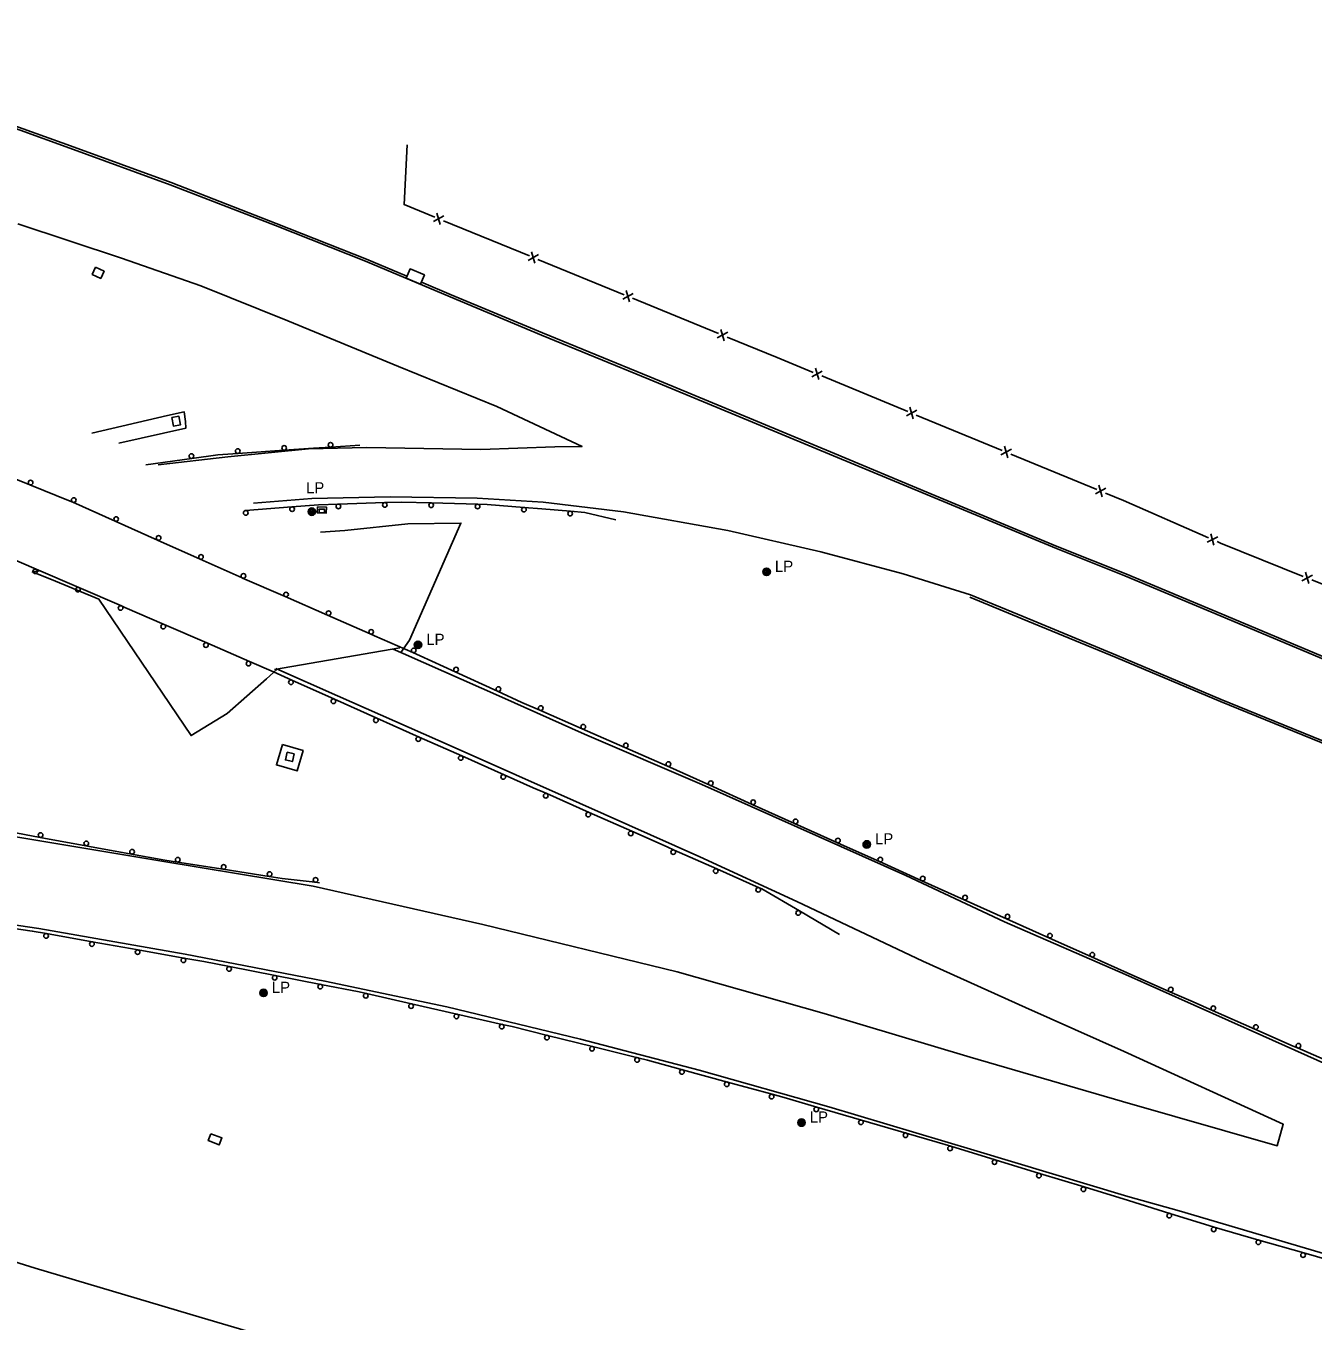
# Model space of a CAD drawing. Extents: x 2402803 to 2427059, y 6985292 to 6997652.
# Drawn here: x 2412978 to 2413532, y 6992002 to 6992559 of the extents above; entities that cross this region are included whole.
import ezdxf

# ---------------------------------------------------------------- set-up
doc = ezdxf.new("R2010")
doc.units = 0
for name, color, linetype in [('p_drainage conc drain', 7, 'Continuous'), ('p_drainage riprap', 7, 'Continuous'), ('p_road - paved curb', 7, 'Continuous'), ('p_road bridge end', 7, 'Continuous'), ('p_road guard rails', 7, 'Continuous'), ('p_structure fence', 7, 'Continuous'), ('p_structure slab', 7, 'Continuous'), ('p_utility manhole', 7, 'Continuous')]:
    doc.layers.add(name, color=color, linetype=linetype)

msp = doc.modelspace()

# ---------------------------------------------------------------- linework, layer by layer
at = {"layer": 'p_drainage conc drain'}
msp.add_lwpolyline([(2413006.54, 6992383.54), (2413039.13, 6992391.1), (2413046.36, 6992392.72), (2413046.85, 6992388.59), (2413047.08, 6992385.73), (2413018.17, 6992379.27)], dxfattribs=at)
msp.add_lwpolyline([(2413088.6, 6992249.61), (2413097.5, 6992247.01), (2413094.93, 6992238.21), (2413086.03, 6992240.81)], close=True, dxfattribs=at)
at = {"layer": 'p_drainage riprap'}
for points in [[(2413139.51, 6992289.24), (2413143.31, 6992294.54), (2413165.39, 6992344.84), (2413142.54, 6992344.54), (2413115.42, 6992341.66), (2413105.04, 6992341.03)], [(2413086.39, 6992282.08), (2413081.78, 6992277.87), (2413064.79, 6992262.94), (2413049.29, 6992253.47), (2413009.62, 6992312.12), (2412989.29, 6992320.65), (2412981, 6992323.86), (2412983.95, 6992324.31)]]:
    msp.add_lwpolyline(points, dxfattribs=at)
at = {"layer": 'p_road - paved curb'}
for points in [[(2412837.77, 6992558.78), (2412872.86, 6992547.95), (2412905.99, 6992538.42), (2412954.2, 6992521.65), (2412997.15, 6992506.22), (2413040.38, 6992490.41), (2413085.59, 6992472.86), (2413124.41, 6992457.52), (2413160.78, 6992442.21), (2413200.12, 6992425.77), (2413246.28, 6992406.82), (2413283.28, 6992391.51), (2413325.72, 6992373.85), (2413365.53, 6992357.32), (2413421.66, 6992333.92), (2413451.15, 6992322.1)], [(2412888.17, 6992544.59), (2412906.29, 6992539.37), (2412954.53, 6992522.59), (2412997.49, 6992507.16), (2413040.73, 6992491.35), (2413085.95, 6992473.79), (2413124.79, 6992458.45), (2413142.12, 6992451.15)], [(2413035.19, 6992369.91), (2413065.1, 6992373.4), (2413099.85, 6992376.87), (2413124.88, 6992377.39), (2413173.96, 6992376.52), (2413205.87, 6992377.74), (2413217.54, 6992377.77), (2413180.85, 6992395.05), (2413138.58, 6992412.23), (2413090.91, 6992431.94), (2413053.47, 6992446.94), (2413019.42, 6992458.84), (2412974.79, 6992473.63)], [(2413148.52, 6992448.46), (2413161.17, 6992443.13), (2413200.5, 6992426.69), (2413246.66, 6992407.74), (2413283.66, 6992392.43), (2413326.1, 6992374.77), (2413365.91, 6992358.24), (2413422.04, 6992334.85), (2413451.52, 6992323.03)], [(2413384.73, 6992313.96), (2413355.69, 6992323.09), (2413320.29, 6992332.55), (2413280.3, 6992341.62), (2413235.33, 6992349.67), (2413200.77, 6992353.92), (2413172.47, 6992355.52), (2413135.03, 6992356.12), (2413101.29, 6992355.4), (2413076.2, 6992353.42)], [(2413451.54, 6992323.02), (2413492.98, 6992305.71), (2413557.78, 6992278.42), (2413623.71, 6992250.87), (2413687.06, 6992224.74), (2413732.67, 6992205.99), (2413788.82, 6992182.76), (2413844.54, 6992159.67), (2413902.55, 6992135.44), (2413965.94, 6992109.66), (2414025.65, 6992087.78), (2414081.11, 6992068.6)], [(2413451.15, 6992322.1), (2413492.59, 6992304.79), (2413557.39, 6992277.5), (2413623.33, 6992249.95), (2413686.68, 6992223.82), (2413732.29, 6992205.07), (2413788.44, 6992181.84), (2413844.16, 6992158.75), (2413902.17, 6992134.52), (2413965.58, 6992108.73), (2414025.31, 6992086.84), (2414080.88, 6992067.62), (2414144.47, 6992047.93), (2414206.13, 6992030.37), (2414292.92, 6992010.19)], [(2413447.35, 6992287.02), (2413406.94, 6992303.7), (2413384.35, 6992313.04)], [(2413447.73, 6992287.94), (2413407.32, 6992304.62), (2413384.73, 6992313.96)], [(2413136.21, 6992290.65), (2413140.57, 6992288.78), (2413183.01, 6992269.9), (2413218.55, 6992254.11), (2413269.09, 6992232.43), (2413310.3, 6992214.09), (2413356.9, 6992193.17), (2413399.31, 6992173.36), (2413451.39, 6992150.62)], [(2414293.15, 6991975.35), (2414252.33, 6991984.55), (2414198.73, 6991997.93), (2414146.65, 6992012.43), (2414091.33, 6992028.51), (2414043.17, 6992043.33), (2413992.38, 6992062.4), (2413939.81, 6992082.19), (2413886.08, 6992104.69), (2413824.24, 6992130.32), (2413761, 6992156.35), (2413705.81, 6992178.73), (2413623.55, 6992214.05), (2413554.89, 6992242.54), (2413492.21, 6992268.04), (2413447.34, 6992287.02)], [(2414293.37, 6991976.33), (2414252.56, 6991985.52), (2414198.99, 6991998.9), (2414146.92, 6992013.39), (2414091.62, 6992029.47), (2414043.49, 6992044.28), (2413992.73, 6992063.34), (2413940.18, 6992083.12), (2413886.46, 6992105.61), (2413824.62, 6992131.24), (2413761.38, 6992157.28), (2413706.2, 6992179.65), (2413623.94, 6992214.97), (2413555.27, 6992243.46), (2413492.59, 6992268.96), (2413447.73, 6992287.94)], [(2413450.87, 6992117.48), (2413408.38, 6992136.48), (2413364.15, 6992156.45), (2413309.99, 6992182.02), (2413268.25, 6992201.33), (2413216.45, 6992224.37), (2413161.7, 6992248.68), (2413112.34, 6992270.49), (2413085.85, 6992282.32)], [(2412686.66, 6992240.65), (2412691.56, 6992240.43), (2412745.71, 6992236.25), (2412800.89, 6992231.72), (2412865.25, 6992224.88), (2412919.58, 6992218.21), (2412975.63, 6992209.52), (2413036.66, 6992199.4), (2413101.78, 6992188.68), (2413174.84, 6992172.11), (2413258.47, 6992151.73), (2413321.74, 6992133.82), (2413384.54, 6992115.1), (2413450.12, 6992095.95)], [(2412503.88, 6992203.66), (2412533.98, 6992189.65), (2412585.51, 6992166.77), (2412650.07, 6992139.79), (2412702.08, 6992119.21), (2412759.08, 6992097.67), (2412837.13, 6992070.39), (2412907.33, 6992047.63), (2412982.24, 6992024.34), (2413054.01, 6992002.91), (2413145.95, 6991975.76), (2413222.12, 6991952.56), (2413304.56, 6991928.32), (2413391.26, 6991903.68), (2413452.88, 6991888.72)], [(2413452.4, 6992055.16), (2413386.05, 6992075.12), (2413323.78, 6992093.64), (2413267.87, 6992109.5), (2413216.92, 6992122.75), (2413159.34, 6992136.78), (2413106.92, 6992147.79), (2413046.76, 6992159.37), (2412983.77, 6992170.41), (2412911.76, 6992181.02), (2412850.39, 6992189.22), (2412802.23, 6992194.32), (2412748.39, 6992198.24), (2412745.37, 6992198.42)], [(2413451.39, 6992150.62), (2413510.43, 6992124.22), (2413576.38, 6992094.78), (2413636.55, 6992069.9), (2413700.44, 6992044.53), (2413750.91, 6992026.31), (2413809.12, 6992004.87), (2413869.48, 6991982.9), (2413934.49, 6991959.15), (2414007.81, 6991932.97), (2414080.07, 6991907.48), (2414139.61, 6991889.37), (2414204.93, 6991869.74), (2414240.95, 6991858.88)], [(2413450.12, 6992095.95), (2413516.67, 6992076.93), (2413519.28, 6992086.23), (2413450.87, 6992117.48)], [(2414242.4, 6991818.21), (2414240.43, 6991818.83), (2414203.48, 6991829.34), (2414153.5, 6991844.27), (2414103.14, 6991859.73), (2414041.74, 6991878.58), (2413985.58, 6991895.25), (2413928.11, 6991912.9), (2413860.68, 6991933.25), (2413801.93, 6991951.01), (2413736.33, 6991970.7), (2413672.53, 6991989.11), (2413598.59, 6992011.59), (2413535.19, 6992031.05), (2413474.43, 6992048.92), (2413452.4, 6992055.16)]]:
    msp.add_lwpolyline(points, dxfattribs=at)
at = {"layer": 'p_road bridge end'}
for points in [[(2413008.2, 6992454.95), (2413011.87, 6992453.24), (2413010.43, 6992450.15), (2413006.76, 6992451.86)], [(2413148.05, 6992447.68), (2413141.9, 6992450.27), (2413143.55, 6992454.2), (2413149.7, 6992451.61)], [(2413041.03, 6992390.29), (2413044.05, 6992390.84), (2413044.73, 6992387.12), (2413041.71, 6992386.57)], [(2413090.64, 6992246.25), (2413093.66, 6992245.56), (2413092.91, 6992242.27), (2413089.89, 6992242.96)], [(2413057.79, 6992082.12), (2413062.56, 6992080.31), (2413061.44, 6992077.34), (2413056.67, 6992079.15)]]:
    msp.add_lwpolyline(points, close=True, dxfattribs=at)
msp.add_lwpolyline([(2413139.13, 6992291.16), (2413085.17, 6992281.81)], dxfattribs=at)
at = {"layer": 'p_road guard rails'}
for p, q in [((2413109.39, 6992377.54), (2413121.99, 6992378.36)), ((2413029.79, 6992369.99), (2413049.6, 6992372.71)), ((2413069.48, 6992374.84), (2413089.43, 6992376.2)), ((2412961.29, 6992368.79), (2412979.86, 6992361.35)), ((2412998.4, 6992353.86), (2413016.66, 6992345.71)), ((2413072.76, 6992350.25), (2413072.4, 6992350.22)), ((2413092.7, 6992351.85), (2413072.76, 6992350.25)), ((2413132.65, 6992353.67), (2413112.66, 6992353.04)), ((2413172.63, 6992353.01), (2413152.64, 6992353.55)), ((2413016.66, 6992345.71), (2413034.92, 6992337.55)), ((2413034.92, 6992337.55), (2413053.18, 6992329.39)), ((2412982.63, 6992325.03), (2412964.25, 6992332.93)), ((2413001, 6992317.14), (2412982.63, 6992325.03)), ((2413019.38, 6992309.25), (2413001, 6992317.14)), ((2413071.44, 6992321.23), (2413089.76, 6992313.21)), ((2413089.76, 6992313.21), (2413108.08, 6992305.19)), ((2413056.06, 6992293.31), (2413037.72, 6992301.28)), ((2413108.08, 6992305.19), (2413126.4, 6992297.16)), ((2413074.41, 6992285.33), (2413056.06, 6992293.31)), ((2413162.94, 6992280.91), (2413181.11, 6992272.56)), ((2413110.97, 6992269.12), (2413092.71, 6992277.28)), ((2413129.23, 6992260.96), (2413110.97, 6992269.12)), ((2413199.34, 6992264.35), (2413217.66, 6992256.31)), ((2413217.66, 6992256.31), (2413235.97, 6992248.28)), ((2413165.77, 6992244.7), (2413147.5, 6992252.82)), ((2413184.05, 6992236.58), (2413165.77, 6992244.7)), ((2413235.97, 6992248.28), (2413254.29, 6992240.25)), ((2413220.62, 6992220.38), (2413202.33, 6992228.47)), ((2413272.53, 6992232.04), (2413290.76, 6992223.83)), ((2413290.76, 6992223.83), (2413308.99, 6992215.61)), ((2413238.9, 6992212.29), (2413220.62, 6992220.38)), ((2413308.99, 6992215.61), (2413327.23, 6992207.39)), ((2412984.38, 6992209.65), (2413004.05, 6992206.06)), ((2413004.05, 6992206.06), (2413023.72, 6992202.47)), ((2413275.47, 6992196.09), (2413257.19, 6992204.19)), ((2413043.42, 6992199.02), (2413063.18, 6992195.93)), ((2413063.18, 6992195.93), (2413082.94, 6992192.84)), ((2413293.76, 6992187.98), (2413275.47, 6992196.09)), ((2413345.47, 6992199.2), (2413363.71, 6992191.01)), ((2413102.77, 6992190.35), (2413104.57, 6992190.15)), ((2413363.71, 6992191.01), (2413381.96, 6992182.82)), ((2413328.34, 6992167.9), (2413311.08, 6992178.01)), ((2413381.96, 6992182.82), (2413400.2, 6992174.63)), ((2413400.2, 6992174.63), (2413418.44, 6992166.43)), ((2413006.8, 6992164.74), (2412987.11, 6992168.25)), ((2413418.44, 6992166.43), (2413436.69, 6992158.24)), ((2413026.49, 6992161.24), (2413006.8, 6992164.74)), ((2413046.19, 6992157.73), (2413026.49, 6992161.24)), ((2413436.69, 6992158.24), (2413452.15, 6992151.3)), ((2413085.47, 6992150.22), (2413065.84, 6992154.04)), ((2413105.1, 6992146.4), (2413085.47, 6992150.22)), ((2413452.15, 6992151.3), (2413470.46, 6992143.25)), ((2413144.21, 6992138.05), (2413124.72, 6992142.48)), ((2413163.71, 6992133.62), (2413144.21, 6992138.05)), ((2413183.21, 6992129.18), (2413163.71, 6992133.62)), ((2413488.76, 6992135.19), (2413507.07, 6992127.13)), ((2413222.06, 6992119.66), (2413202.65, 6992124.46)), ((2413241.47, 6992114.86), (2413222.06, 6992119.66)), ((2413525.37, 6992119.07), (2413543.68, 6992111.03)), ((2413280.07, 6992104.38), (2413260.79, 6992109.68)), ((2413299.36, 6992099.09), (2413280.07, 6992104.38)), ((2413337.79, 6992088), (2413318.59, 6992093.58)), ((2413356.99, 6992082.42), (2413337.79, 6992088)), ((2413395.3, 6992070.91), (2413376.17, 6992076.76)), ((2413414.43, 6992065.07), (2413395.3, 6992070.91)), ((2413433.55, 6992059.22), (2413414.43, 6992065.07)), ((2413452.68, 6992053.38), (2413433.55, 6992059.22)), ((2413470.49, 6992047.85), (2413452.68, 6992053.38)), ((2413508.82, 6992036.41), (2413489.59, 6992041.92)), ((2413528.04, 6992030.9), (2413508.82, 6992036.41))]:
    msp.add_line(p, q, dxfattribs=at)
for points in [[(2413049.6, 6992372.71), (2413060.83, 6992374.25), (2413069.48, 6992374.84)], [(2413089.43, 6992376.2), (2413102, 6992377.06), (2413109.39, 6992377.54)], [(2412979.86, 6992361.35), (2412997.29, 6992354.36), (2412998.4, 6992353.86)], [(2413112.66, 6992353.04), (2413104.13, 6992352.77), (2413092.7, 6992351.85)], [(2413152.64, 6992353.55), (2413139.85, 6992353.9), (2413132.65, 6992353.67)], [(2413192.58, 6992351.63), (2413176.65, 6992352.9), (2413172.63, 6992353.01)], [(2413212.51, 6992349.96), (2413200.29, 6992351.02), (2413192.58, 6992351.63)], [(2413232.05, 6992346.21), (2413218.67, 6992349.43), (2413212.51, 6992349.96)], [(2413053.18, 6992329.39), (2413071.24, 6992321.32), (2413071.44, 6992321.23)], [(2413037.72, 6992301.28), (2413020.86, 6992308.61), (2413019.38, 6992309.25)], [(2413126.4, 6992297.16), (2413128.3, 6992296.33), (2413144.74, 6992289.2)], [(2413144.74, 6992289.2), (2413147.92, 6992287.82), (2413162.94, 6992280.91)], [(2413092.71, 6992277.28), (2413084.83, 6992280.8), (2413074.41, 6992285.33)], [(2413181.11, 6992272.56), (2413191.65, 6992267.72), (2413199.34, 6992264.35)], [(2413147.5, 6992252.82), (2413136.23, 6992257.83), (2413129.23, 6992260.96)], [(2413254.29, 6992240.25), (2413255.24, 6992239.83), (2413272.53, 6992232.04)], [(2413202.33, 6992228.47), (2413196.57, 6992231.02), (2413184.05, 6992236.58)], [(2412964.67, 6992213.02), (2412970.85, 6992212.12), (2412984.38, 6992209.65)], [(2413257.19, 6992204.19), (2413254.2, 6992205.52), (2413238.9, 6992212.29)], [(2413327.23, 6992207.39), (2413327.72, 6992207.17), (2413345.47, 6992199.2)], [(2413023.72, 6992202.47), (2413037.96, 6992199.87), (2413043.42, 6992199.02)], [(2413082.94, 6992192.84), (2413088.46, 6992191.98), (2413102.77, 6992190.35)], [(2413311.08, 6992178.01), (2413294.96, 6992187.45), (2413293.76, 6992187.98)], [(2412987.11, 6992168.25), (2412980.98, 6992169.34), (2412967.35, 6992171.3)], [(2413065.84, 6992154.04), (2413054.77, 6992156.2), (2413046.19, 6992157.73)], [(2413124.72, 6992142.48), (2413121.64, 6992143.18), (2413105.1, 6992146.4)], [(2413470.46, 6992143.25), (2413480.46, 6992138.85), (2413488.76, 6992135.19)], [(2413202.65, 6992124.46), (2413187.45, 6992128.22), (2413183.21, 6992129.18)], [(2413507.07, 6992127.13), (2413523.54, 6992119.88), (2413525.37, 6992119.07)], [(2413260.79, 6992109.68), (2413245.73, 6992113.81), (2413241.47, 6992114.86)], [(2413318.59, 6992093.58), (2413304.49, 6992097.68), (2413299.36, 6992099.09)], [(2413376.17, 6992076.76), (2413370.38, 6992078.53), (2413356.99, 6992082.42)], [(2413489.59, 6992041.92), (2413489.46, 6992041.96), (2413470.49, 6992047.85)], [(2413547.25, 6992025.33), (2413544.44, 6992026.2), (2413528.04, 6992030.9)]]:
    msp.add_lwpolyline(points, dxfattribs=at)
for centre in [(2413089.36, 6992377.2), (2413109.32, 6992378.54), (2413049.47, 6992373.7), (2413069.41, 6992375.84), (2412980.23, 6992362.28), (2412998.81, 6992354.78), (2413072.84, 6992349.25), (2413092.78, 6992350.85), (2413112.69, 6992352.04), (2413132.68, 6992352.67), (2413152.61, 6992352.55), (2413172.6, 6992352.01), (2413192.5, 6992350.64), (2413017.07, 6992346.62), (2413212.42, 6992348.97), (2413035.33, 6992338.46), (2413053.58, 6992330.3), (2412982.23, 6992324.11), (2413071.84, 6992322.15), (2413000.61, 6992316.22), (2413090.16, 6992314.13), (2413018.98, 6992308.33), (2413108.48, 6992306.1), (2413037.32, 6992300.36), (2413126.8, 6992298.08), (2413055.67, 6992292.39), (2413145.14, 6992290.12), (2413074.01, 6992284.41), (2413163.36, 6992281.82), (2413092.3, 6992276.36), (2413181.53, 6992273.47), (2413110.56, 6992268.2), (2413128.82, 6992260.04), (2413199.75, 6992265.26), (2413218.06, 6992257.23), (2413147.09, 6992251.91), (2413236.37, 6992249.2), (2413165.37, 6992243.79), (2413254.69, 6992241.16), (2413183.64, 6992235.67), (2413272.94, 6992232.95), (2413201.92, 6992227.56), (2413291.17, 6992224.74), (2413220.21, 6992219.47), (2413309.4, 6992216.52), (2412984.56, 6992210.63), (2413238.5, 6992211.37), (2413004.23, 6992207.04), (2413327.64, 6992208.3), (2413023.9, 6992203.45), (2413043.57, 6992200.01), (2413256.78, 6992203.28), (2413345.88, 6992200.11), (2413063.33, 6992196.92), (2413083.09, 6992193.83), (2413275.07, 6992195.17), (2413102.88, 6992191.35), (2413364.12, 6992191.92), (2413293.35, 6992187.07), (2413382.37, 6992183.73), (2413310.58, 6992177.14), (2413400.61, 6992175.54), (2412986.94, 6992167.26), (2413418.85, 6992167.35), (2413006.63, 6992163.76), (2413026.32, 6992160.25), (2413046.01, 6992156.74), (2413437.1, 6992159.16), (2413065.65, 6992153.06), (2413085.28, 6992149.24), (2413104.91, 6992145.42), (2413470.86, 6992144.16), (2413124.49, 6992141.51), (2413143.99, 6992137.07), (2413163.49, 6992132.64), (2413489.17, 6992136.11), (2413182.99, 6992128.21), (2413507.47, 6992128.05), (2413202.41, 6992123.49), (2413221.82, 6992118.69), (2413525.77, 6992119.99), (2413241.23, 6992113.89), (2413260.52, 6992108.71), (2413279.81, 6992103.42), (2413299.1, 6992098.12), (2413318.31, 6992092.62), (2413337.51, 6992087.04), (2413356.71, 6992081.46), (2413375.88, 6992075.8), (2413395.01, 6992069.96), (2413414.13, 6992064.11), (2413433.26, 6992058.27), (2413470.2, 6992046.89), (2413489.32, 6992040.96), (2413508.54, 6992035.45), (2413527.77, 6992029.94)]:
    msp.add_circle(centre, 1, dxfattribs=at)
at = {"layer": 'p_structure fence'}
for p, q in [((2413156.56, 6992473.37), (2413155.12, 6992478.28)), ((2413153.6, 6992474.58), (2413158.08, 6992477.07)), ((2413157.87, 6992474.96), (2413194.88, 6992459.79)), ((2413197.28, 6992456.68), (2413195.83, 6992461.6)), ((2413194.32, 6992457.89), (2413198.8, 6992460.38)), ((2413198.58, 6992458.28), (2413235.59, 6992443.11)), ((2413237.99, 6992439.99), (2413236.55, 6992444.91)), ((2413235.03, 6992441.21), (2413239.51, 6992443.7)), ((2413239.29, 6992441.59), (2413276.31, 6992426.42)), ((2413278.7, 6992423.31), (2413277.26, 6992428.22)), ((2413275.74, 6992424.52), (2413280.22, 6992427.01)), ((2413319.39, 6992406.58), (2413317.96, 6992411.49)), ((2413316.43, 6992407.8), (2413320.92, 6992410.27)), ((2413320.7, 6992408.17), (2413357.67, 6992392.9)), ((2413360.06, 6992389.78), (2413358.63, 6992394.7)), ((2413357.1, 6992391), (2413361.59, 6992393.48)), ((2413361.37, 6992391.37), (2413398.34, 6992376.11)), ((2413397.77, 6992374.21), (2413402.26, 6992376.69)), ((2413400.73, 6992372.99), (2413399.3, 6992377.91)), ((2413402.04, 6992374.58), (2413439.01, 6992359.31)), ((2413438.44, 6992357.42), (2413442.93, 6992359.89)), ((2413441.4, 6992356.2), (2413439.97, 6992361.11)), ((2413442.71, 6992357.79), (2413450.5, 6992354.57)), ((2413450.5, 6992354.57), (2413487.12, 6992338.5)), ((2413486.51, 6992336.62), (2413491.05, 6992338.99)), ((2413489.44, 6992335.33), (2413488.12, 6992340.28)), ((2413527.31, 6992320.01), (2413531.78, 6992322.52)), ((2413530.28, 6992318.81), (2413528.81, 6992323.72))]:
    msp.add_line(p, q, dxfattribs=at)
for points in [[(2413142.24, 6992507.61), (2413140.99, 6992481.88), (2413154.17, 6992476.48)], [(2413280.01, 6992424.9), (2413301.56, 6992416.07), (2413317, 6992409.69)], [(2413490.78, 6992336.89), (2413492.27, 6992336.24), (2413527.86, 6992321.91)], [(2413531.57, 6992320.42), (2413543.54, 6992315.6), (2413568.58, 6992305.23)]]:
    msp.add_lwpolyline(points, dxfattribs=at)
at = {"layer": 'p_structure slab'}
msp.add_lwpolyline([(2413103.66, 6992351.84), (2413107.54, 6992351.78), (2413107.5, 6992349.17), (2413103.62, 6992349.23)], close=True, dxfattribs=at)
at = {"layer": 'p_utility manhole'}
msp.add_lwpolyline([(2413104.37, 6992350.82), (2413106.73, 6992350.8), (2413106.72, 6992349.21), (2413104.36, 6992349.23)], close=True, dxfattribs=at)
for centre, radius in [((2413101.3, 6992349.79), 1.6), ((2413101.3, 6992349.79), 1.3), ((2413101.3, 6992349.79), 1), ((2413101.3, 6992349.79), 0.539), ((2413101.3, 6992349.79), 0.192), ((2413296.96, 6992323.89), 1.6), ((2413296.96, 6992323.89), 1.3), ((2413296.96, 6992323.89), 1), ((2413296.96, 6992323.89), 0.539), ((2413296.96, 6992323.89), 0.192), ((2413146.95, 6992292.47), 1.6), ((2413146.95, 6992292.47), 1.3), ((2413146.95, 6992292.47), 1), ((2413146.95, 6992292.47), 0.539), ((2413146.95, 6992292.47), 0.192), ((2413340.03, 6992206.62), 1.6), ((2413340.03, 6992206.62), 1.3), ((2413340.03, 6992206.62), 1), ((2413340.03, 6992206.62), 0.539), ((2413340.03, 6992206.62), 0.192), ((2413080.5, 6992142.73), 1.6), ((2413080.5, 6992142.73), 1.3), ((2413080.5, 6992142.73), 1), ((2413080.5, 6992142.73), 0.539), ((2413080.5, 6992142.73), 0.192), ((2413311.96, 6992086.93), 1.6), ((2413311.96, 6992086.93), 1.3), ((2413311.96, 6992086.93), 1), ((2413311.96, 6992086.93), 0.539), ((2413311.96, 6992086.93), 0.192)]:
    msp.add_circle(centre, radius, dxfattribs=at)

# ---------------------------------------------------------------- texts
for p in [(2413095.21, 6992357.65), (2413296.96, 6992323.89), (2413146.95, 6992292.47), (2413340.03, 6992206.62), (2413080.5, 6992142.73), (2413311.96, 6992086.93)]:
    msp.add_text('  LP', height=4.8, dxfattribs=at).set_placement(p)

doc.saveas('drawing.dxf')
